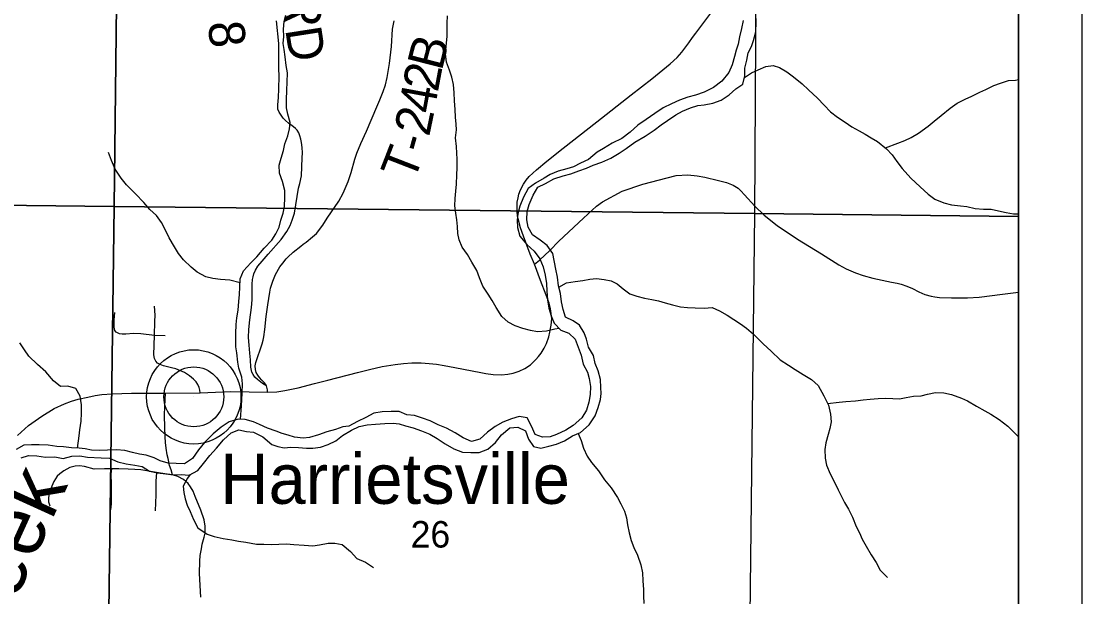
# Model space of a CAD drawing. Extents: x 0 to 34, y -8.9 to 22.
# Drawn here: x 28.944 to 30.617, y 19.129 to 20.037 of the extents above; entities that cross this region are included whole.
import ezdxf

# ---------------------------------------------------------------- set-up
doc = ezdxf.new("R2010")
doc.units = 0
for name, color, linetype in [('GM_X_Corporation', 7, 'Continuous'), ('GM_X_County_Road', 7, 'Continuous'), ('GM_X_Major_River', 7, 'Continuous'), ('GM_X_Major_River_Text', 7, 'Continuous'), ('GM_X_Minor_River', 7, 'Continuous'), ('GM_X_Section_Text', 7, 'Continuous'), ('GM_X_State_Route', 7, 'Continuous'), ('GM_X_Township_Road', 7, 'Continuous'), ('GM_X_Township_Road_Text', 7, 'Continuous'), ('GM_X_Unincorporated', 7, 'Continuous'), ('GM_X_Unincorporated_Location', 7, 'Continuous'), ('GM_X_Unincorporated_Text', 7, 'Continuous'), ('SH_Data', 7, 'Continuous')]:
    doc.layers.add(name, color=color, linetype=linetype)

msp = doc.modelspace()

# ---------------------------------------------------------------- linework, layer by layer
at = {"layer": 'GM_X_Corporation'}
msp.add_lwpolyline([(28.3182, 16.8002), (29.5528, 16.7835), (30.4571, 16.7673), (30.5167, 16.7663), (30.5167, 21.4), (23.7167, 21.4)], dxfattribs=at)
for points in [[(30.5167, 16.7663), (30.5167, 21.4), (28.2203, 21.4), (28.2198, 21.3092), (28.2124, 18.7899), (28.2124, 18.7889), (28.2011, 18.1006), (28.201, 18.0921), (28.1882, 17.3108), (28.1928, 16.8054), (28.3182, 16.8002), (29.5528, 16.7835), (30.4571, 16.7673)], [(29.102, 20.7452), (29.0905, 19.7446), (28.2135, 19.7543), (28.2154, 20.3061), (28.2167, 20.751)], [(30.1063, 20.7402), (30.1002, 19.7336), (29.0905, 19.7446), (29.102, 20.7452)], [(30.5167, 19.729), (30.5167, 20.7371), (30.1063, 20.7402), (30.1002, 19.7336)], [(29.0905, 19.7446), (29.0775, 18.7458), (28.2083, 18.7401), (28.2115, 19.3056), (28.2135, 19.7543)], [(30.1002, 19.7336), (30.0887, 18.7357), (29.0775, 18.7458), (29.0905, 19.7446)], [(30.5167, 18.7296), (30.5167, 19.729), (30.1002, 19.7336), (30.0887, 18.7357)]]:
    msp.add_lwpolyline(points, close=True, dxfattribs=at)
at = {"layer": 'GM_X_County_Road'}
msp.add_lwpolyline([(29.2269, 19.1279), (29.2252, 19.1656), (29.2256, 19.185), (29.2263, 19.194), (29.2282, 19.2041), (29.2293, 19.2115), (29.2322, 19.2225), (29.234, 19.229), (29.2338, 19.2401), (29.2326, 19.2499), (29.2269, 19.2652), (29.2184, 19.2868), (29.2152, 19.2952), (29.2109, 19.3024), (29.2069, 19.3075), (29.2, 19.3136), (29.1909, 19.3183), (29.1823, 19.3209), (29.1805, 19.3289), (29.1779, 19.3357), (29.1756, 19.3468), (29.1742, 19.3529), (29.1724, 19.3629), (29.1714, 19.3719), (29.1708, 19.3812), (29.1703, 19.3964), (29.1699, 19.4148), (29.1704, 19.4294), (29.1715, 19.45)], dxfattribs=at)
at = {"layer": 'GM_X_Major_River'}
for points in [[(29.8355, 19.5352), (29.8319, 19.5454), (29.8246, 19.5575), (29.8143, 19.5642), (29.8022, 19.5701), (29.7986, 19.5818), (29.7962, 19.5943), (29.7942, 19.6072), (29.7914, 19.6193), (29.7897, 19.633), (29.787, 19.6454), (29.7821, 19.6704), (29.7733, 19.6828), (29.7622, 19.6914), (29.75, 19.6997), (29.7435, 19.7121), (29.7411, 19.7235), (29.7421, 19.7364), (29.745, 19.7478), (29.7512, 19.7626), (29.7587, 19.7748), (29.7707, 19.781), (29.7839, 19.788), (29.7986, 19.7931), (29.8107, 19.7963), (29.8231, 19.8006), (29.8352, 19.8049), (29.8461, 19.8099), (29.8597, 19.8146), (29.874, 19.8208), (29.8867, 19.8289), (29.898, 19.8362), (29.9119, 19.8459), (29.9281, 19.8555), (29.942, 19.8651), (29.9532, 19.8732), (29.9634, 19.8805), (29.9765, 19.889), (29.9867, 19.8948), (29.9995, 19.9003), (30.0112, 19.9038), (30.021, 19.905), (30.0346, 19.9078), (30.0478, 19.9125), (30.0606, 19.9206), (30.0711, 19.9302), (30.082, 19.9375), (30.0852, 19.9505), (30.0851, 19.963), (30.0884, 19.9755), (30.0905, 19.9869), (30.0957, 19.9968), (30.099, 20.0064), (30.1026, 20.0204), (30.1032, 20.0348), (30.1023, 20.0481)], [(30.0828, 20.038), (30.0799, 20.0255), (30.077, 20.0122), (30.0745, 20.0008), (30.0715, 19.9913), (30.069, 19.9814), (30.0654, 19.9681), (30.0598, 19.9559), (30.049, 19.9421), (30.0359, 19.9321), (30.0212, 19.9251), (30.0076, 19.9201), (29.9955, 19.9169), (29.9823, 19.9122), (29.9695, 19.9064), (29.9564, 19.9002), (29.9432, 19.8913), (29.9297, 19.8817), (29.9165, 19.8728), (29.9042, 19.8621), (29.891, 19.8521), (29.876, 19.8447), (29.8621, 19.8362), (29.8523, 19.8301), (29.8384, 19.8185), (29.826, 19.8131), (29.8151, 19.8069), (29.8045, 19.8038), (29.7906, 19.8002), (29.7781, 19.7948), (29.7684, 19.7894), (29.7548, 19.7816), (29.7436, 19.7728), (29.7358, 19.7591), (29.7302, 19.745), (29.727, 19.7332), (29.7263, 19.7229), (29.7268, 19.7112), (29.7304, 19.6979), (29.7415, 19.6848), (29.753, 19.6739), (29.7618, 19.6622), (29.7672, 19.6494), (29.7704, 19.6362), (29.7721, 19.6229), (29.773, 19.6108), (29.7739, 19.5975), (29.7759, 19.5843), (29.7798, 19.5722), (29.7845, 19.5605), (29.7948, 19.5496), (29.8077, 19.5444), (29.8177, 19.5354), (29.8224, 19.5226), (29.827, 19.5101), (29.8302, 19.4957), (29.8368, 19.4833), (29.8395, 19.4731), (29.8416, 19.4606), (29.8413, 19.448), (29.8392, 19.4355)], [(28.9437, 19.3479), (28.9553, 19.3518), (28.9686, 19.3508), (28.9819, 19.3491), (28.9966, 19.3496), (29.0099, 19.3471), (29.0235, 19.3506), (29.036, 19.3512), (29.0481, 19.349), (29.0701, 19.3477), (29.0829, 19.3475), (29.0962, 19.3416), (29.1095, 19.3383), (29.1228, 19.3361), (29.1345, 19.334), (29.1463, 19.3269), (29.1585, 19.3244), (29.1717, 19.3226), (29.1839, 19.3209), (29.196, 19.3214), (29.2089, 19.3208), (29.2224, 19.3281), (29.2314, 19.3388), (29.2414, 19.3518), (29.2519, 19.3633), (29.2627, 19.3763), (29.2751, 19.3874), (29.2872, 19.3921), (29.2993, 19.3896), (29.3103, 19.3882), (29.3251, 19.3811), (29.3393, 19.3692), (29.3488, 19.3658), (29.3586, 19.3637), (29.3688, 19.3649), (29.3813, 19.3643), (29.3938, 19.3629), (29.4037, 19.363), (29.4157, 19.365), (29.4278, 19.369), (29.4402, 19.3748), (29.4507, 19.3829), (29.4647, 19.3917), (29.4767, 19.3975), (29.4895, 19.4), (29.5028, 19.4009), (29.5171, 19.4021), (29.5304, 19.4027), (29.5398, 19.4016), (29.5497, 19.3983), (29.5619, 19.395), (29.5752, 19.3906), (29.5881, 19.3851), (29.5999, 19.3784), (29.6125, 19.3698), (29.6262, 19.362), (29.6399, 19.3568), (29.6531, 19.3562), (29.666, 19.3563), (29.6799, 19.3618), (29.6919, 19.3721), (29.7016, 19.3844), (29.7144, 19.3951), (29.7269, 19.3964), (29.739, 19.3905), (29.7437, 19.3772), (29.7518, 19.3656), (29.7635, 19.363), (29.776, 19.3662), (29.7881, 19.3697), (29.8005, 19.3748), (29.8133, 19.3825), (29.8261, 19.388), (29.8396, 19.4002), (29.8493, 19.4144), (29.854, 19.4273), (29.8577, 19.4399), (29.8583, 19.4494), (29.8579, 19.4588), (29.8573, 19.4717), (29.8538, 19.4853), (29.8491, 19.497), (29.8463, 19.5095), (29.8386, 19.5223), (29.8355, 19.5352)], [(29.8392, 19.4355), (29.8352, 19.4233), (29.8281, 19.4111), (29.8146, 19.3988), (29.803, 19.3915), (29.7883, 19.3849), (29.7781, 19.381), (29.766, 19.3805), (29.7542, 19.3849), (29.7488, 19.3978), (29.7418, 19.411), (29.7293, 19.4131), (29.7173, 19.4092), (29.7037, 19.4041), (29.6913, 19.3972), (29.6793, 19.3883), (29.6673, 19.3772), (29.6541, 19.3736), (29.6411, 19.3796), (29.6282, 19.3874), (29.6145, 19.3948), (29.6015, 19.4), (29.589, 19.4063), (29.5768, 19.4107), (29.5639, 19.4148), (29.5518, 19.4158), (29.54, 19.421), (29.5275, 19.4212), (29.5132, 19.4207), (29.4999, 19.4186), (29.4871, 19.4117), (29.474, 19.4055), (29.4604, 19.3981), (29.4513, 19.3969), (29.4393, 19.3926), (29.4261, 19.389), (29.4129, 19.3844), (29.3986, 19.38), (29.3887, 19.3792), (29.3751, 19.3805), (29.3648, 19.3835), (29.3553, 19.3864), (29.3458, 19.3901), (29.3325, 19.3949), (29.3196, 19.4004), (29.3101, 19.4049), (29.2972, 19.4085), (29.2858, 19.4088), (29.2719, 19.4045), (29.2591, 19.3964), (29.2467, 19.3856), (29.2329, 19.3722), (29.2232, 19.3603), (29.2142, 19.347), (29.2015, 19.3385), (29.1882, 19.3387), (29.1757, 19.3397), (29.1628, 19.343), (29.1533, 19.3478), (29.1408, 19.3519), (29.1305, 19.3537), (29.1195, 19.3562), (29.1074, 19.3595), (29.0941, 19.3605), (29.0801, 19.36), (29.0673, 19.3594), (29.0548, 19.3601), (29.0449, 19.3619), (29.0351, 19.3629), (29.023, 19.3635), (29.0104, 19.3653), (28.9998, 19.3656), (28.9862, 19.3677), (28.9722, 19.3683), (28.9601, 19.3686), (28.948, 19.368), (28.9356, 19.3611)]]:
    msp.add_lwpolyline(points, dxfattribs=at)
at = {"layer": 'GM_X_Minor_River'}
for points in [[(29.2896, 19.4087), (29.2911, 19.43), (29.2918, 19.4395), (29.2925, 19.4497), (29.2928, 19.4645), (29.2916, 19.4751), (29.2869, 19.4895), (29.2857, 19.499), (29.2837, 19.5138), (29.2825, 19.5232), (29.2821, 19.5338), (29.2824, 19.5441), (29.283, 19.5585), (29.2841, 19.5687), (29.2859, 19.5809), (29.287, 19.5946), (29.288, 19.6056), (29.2887, 19.6173), (29.2894, 19.6302), (29.2946, 19.6428), (29.3058, 19.6557), (29.3152, 19.6653), (29.3269, 19.6786), (29.3389, 19.6912), (29.3456, 19.7015), (29.3505, 19.7118), (29.3534, 19.7232), (29.3568, 19.7338), (29.3589, 19.7448), (29.3596, 19.7589), (29.3595, 19.7699), (29.356, 19.7839), (29.351, 19.7971), (29.3509, 19.81), (29.3539, 19.8206), (29.3576, 19.8328), (29.3598, 19.8434), (29.3642, 19.856), (29.3672, 19.867), (29.3682, 19.8772), (29.3644, 19.8901), (29.362, 19.9), (29.3623, 19.9129), (29.3626, 19.928), (29.3633, 19.9405), (29.3639, 19.9553), (29.3619, 19.9671), (29.3599, 19.9807), (29.3583, 19.9921), (29.3571, 20.0016), (29.3578, 20.0129), (29.3577, 20.0243), (29.3584, 20.0365), (29.361, 20.0467)], [(29.7924, 19.5521), (29.7857, 19.5511), (29.7721, 19.548), (29.7581, 19.5467), (29.7471, 19.5486), (29.735, 19.5519), (29.7228, 19.5564), (29.7118, 19.562), (29.7019, 19.571), (29.6931, 19.5854), (29.6866, 19.596), (29.6805, 19.6062), (29.6717, 19.6186), (29.6667, 19.6319), (29.6624, 19.6436), (29.6548, 19.6565), (29.6475, 19.6689), (29.6391, 19.6802), (29.6345, 19.692), (29.6325, 19.7018), (29.6317, 19.7132), (29.6308, 19.7234), (29.6292, 19.734), (29.6276, 19.7454), (29.6283, 19.7572), (29.6294, 19.7689), (29.6304, 19.7796), (29.6311, 19.7943), (29.6314, 19.8057), (29.6313, 19.8194), (29.6308, 19.8289), (29.6304, 19.8391), (29.6288, 19.8531), (29.6302, 19.8653), (29.6301, 19.8747), (29.6289, 19.8854), (29.6281, 19.8975), (29.6272, 19.9111), (29.6268, 19.924), (29.6259, 19.9373), (29.6232, 19.9487), (29.6193, 19.9596), (29.6147, 19.9721), (29.6131, 19.9854), (29.6142, 19.9968), (29.6155, 20.0131), (29.6155, 20.0237), (29.6158, 20.0339), (29.6161, 20.0457)], [(30.0846, 19.9479), (30.0955, 19.9554), (30.1064, 19.9604), (30.1181, 19.9654), (30.1298, 19.967), (30.1401, 19.9641), (30.1515, 19.9569), (30.1621, 19.9494), (30.1754, 19.9381), (30.1857, 19.9287), (30.1998, 19.9155), (30.2105, 19.9042), (30.2204, 19.8937), (30.2311, 19.8854), (30.2432, 19.8775), (30.2539, 19.8704), (30.2653, 19.864), (30.2752, 19.8587), (30.2847, 19.8531), (30.2945, 19.8471), (30.3086, 19.8358), (30.3178, 19.826), (30.3247, 19.8158), (30.3334, 19.8045), (30.3468, 19.7894), (30.3616, 19.7758), (30.3742, 19.7638), (30.3849, 19.7559), (30.3989, 19.7503), (30.4114, 19.7473), (30.4254, 19.7455), (30.4353, 19.7444), (30.4486, 19.7415), (30.4618, 19.7404), (30.4735, 19.7401), (30.4853, 19.7379), (30.4974, 19.7353), (30.5092, 19.7331), (30.5167, 19.7329)], [(30.3069, 19.8372), (30.3263, 19.8446), (30.3373, 19.8489), (30.3475, 19.8535), (30.3592, 19.8604), (30.3742, 19.8715), (30.384, 19.8791), (30.3949, 19.8883), (30.4088, 19.8998), (30.4201, 19.9074), (30.4326, 19.9139), (30.4431, 19.9186), (30.4556, 19.9251), (30.4654, 19.9293), (30.4778, 19.9355), (30.4884, 19.9393), (30.5013, 19.9436), (30.5122, 19.944), (30.5167, 19.9449)], [(29.2891, 19.6243), (29.2731, 19.6282), (29.258, 19.6293), (29.2462, 19.6307), (29.2352, 19.6337), (29.2215, 19.6408), (29.2116, 19.6487), (29.1998, 19.6604), (29.1918, 19.6702), (29.1853, 19.6811), (29.1769, 19.6951), (29.1707, 19.708), (29.165, 19.7193), (29.157, 19.7306), (29.1467, 19.7397), (29.1371, 19.751), (29.1238, 19.7646), (29.1097, 19.7785), (29.1017, 19.7891), (29.0921, 19.8034), (29.086, 19.817), (29.0813, 19.8299)], [(29.7918, 19.6174), (29.8041, 19.624), (29.8173, 19.6264), (29.8294, 19.628), (29.8408, 19.63), (29.851, 19.6308), (29.8635, 19.6293), (29.8745, 19.6271), (29.884, 19.6226), (29.8935, 19.6144), (29.9038, 19.6068), (29.9148, 19.6031), (29.9269, 19.5998), (29.9383, 19.598), (29.9492, 19.5957), (29.9595, 19.5924), (29.9712, 19.5891), (29.9838, 19.5861), (29.9947, 19.5854), (30.0068, 19.5844), (30.0212, 19.5841), (30.0337, 19.5849), (30.0451, 19.5797), (30.0573, 19.5729), (30.0679, 19.5662), (30.0782, 19.5594), (30.0877, 19.5526), (30.0991, 19.5432), (30.114, 19.5278), (30.1265, 19.5161), (30.141, 19.5025), (30.1539, 19.4939), (30.1646, 19.4875), (30.1771, 19.4796), (30.1904, 19.4714), (30.2007, 19.4623), (30.2099, 19.4457), (30.2172, 19.4309), (30.2203, 19.4169), (30.2212, 19.4048), (30.2194, 19.3942), (30.2168, 19.3847), (30.2131, 19.3714), (30.2116, 19.3611), (30.2121, 19.3475), (30.2141, 19.3365), (30.2199, 19.3229), (30.2264, 19.3096), (30.2325, 19.2972), (30.2425, 19.2775), (30.2486, 19.2669), (30.2548, 19.2544), (30.2609, 19.2393), (30.2659, 19.2295), (30.2702, 19.2193), (30.2763, 19.2083), (30.2843, 19.1947), (30.2924, 19.1826), (30.2985, 19.1705), (30.3103, 19.1588)], [(29.0324, 19.363), (29.0353, 19.3824), (29.0363, 19.3923), (29.0385, 19.4056), (29.0388, 19.4185), (29.0387, 19.4318), (29.0367, 19.4454), (29.0298, 19.4575), (29.0173, 19.4608), (29.0056, 19.4604), (28.9945, 19.4694), (28.9827, 19.4838), (28.9694, 19.495), (28.956, 19.5086), (28.9492, 19.5184), (28.9415, 19.5294)], [(30.2158, 19.4339), (30.2338, 19.4356), (30.2444, 19.4368), (30.2596, 19.438), (30.272, 19.4396), (30.283, 19.4405), (30.2955, 19.4413), (30.3065, 19.4421), (30.3186, 19.4414), (30.3292, 19.4411), (30.3398, 19.4431), (30.3511, 19.4454), (30.3632, 19.4459), (30.3734, 19.4482), (30.3859, 19.451), (30.3991, 19.4503), (30.4112, 19.4477), (30.4268, 19.4421), (30.4363, 19.4376), (30.4507, 19.4297), (30.4637, 19.4219), (30.4732, 19.4166), (30.4865, 19.4084), (30.5002, 19.3978), (30.5124, 19.385), (30.5167, 19.3811)], [(29.8224, 19.3864), (29.827, 19.3754), (29.8309, 19.3629), (29.8363, 19.3504), (29.8432, 19.3406), (29.8542, 19.3274), (29.8638, 19.3134), (29.8741, 19.3006), (29.8841, 19.2855), (29.8894, 19.2753), (29.8956, 19.2636), (29.8987, 19.2533), (29.9002, 19.2423), (29.9026, 19.2295), (29.9057, 19.2174), (29.9103, 19.2064), (29.9157, 19.1943), (29.9211, 19.1791), (29.9235, 19.1666), (29.9243, 19.1538), (29.9252, 19.1401), (29.9253, 19.1302), (29.9261, 19.1181)], [(29.2103, 19.3216), (29.206, 19.316), (29.1993, 19.3031), (29.2005, 19.2932), (29.2025, 19.2834), (29.2056, 19.2732), (29.2102, 19.2633), (29.2156, 19.2505), (29.2225, 19.2373), (29.2373, 19.2275), (29.2479, 19.2238), (29.2623, 19.2204), (29.276, 19.2183), (29.2866, 19.2164), (29.2979, 19.2146), (29.315, 19.2117), (29.3264, 19.2114), (29.3392, 19.2111), (29.3502, 19.2119), (29.3623, 19.2124), (29.3737, 19.2113), (29.3899, 19.2099), (29.4036, 19.2092), (29.4145, 19.2104), (29.4281, 19.2135), (29.4387, 19.2132), (29.4501, 19.211), (29.4631, 19.2001), (29.4733, 19.1892), (29.487, 19.1832), (29.4992, 19.1746)]]:
    msp.add_lwpolyline(points, dxfattribs=at)
at = {"layer": 'GM_X_State_Route'}
for points in [[(30.008, 20.0181), (30.0267, 20.0433), (30.0394, 20.0603), (30.0522, 20.0778), (30.0754, 20.1094), (30.0871, 20.1259), (30.0971, 20.1385), (30.1025, 20.1453)], [(29.7532, 19.6537), (29.7468, 19.6695), (29.7363, 19.6977), (29.7314, 19.711), (29.7277, 19.7253), (29.7268, 19.7298), (29.7261, 19.7366), (29.726, 19.7456), (29.7263, 19.7512), (29.7275, 19.7584), (29.7287, 19.764), (29.7312, 19.771), (29.7361, 19.7798), (29.7402, 19.7861), (29.745, 19.792), (29.7564, 19.8026), (29.773, 19.8161), (29.7988, 19.8364), (29.8517, 19.8779), (29.906, 19.9208), (29.9386, 19.9461), (29.9676, 19.9695), (29.9783, 19.9795), (29.9856, 19.9881), (29.9969, 20.0028), (30.0028, 20.011), (30.008, 20.0181)], [(29.7532, 19.6537), (29.7615, 19.6599), (29.7777, 19.675), (29.7917, 19.6897), (29.8307, 19.7259), (29.8514, 19.7453), (29.8609, 19.7521), (29.8915, 19.7687), (29.9242, 19.7799), (29.9627, 19.79), (29.977, 19.7933), (29.9952, 19.7946), (30.0099, 19.7931), (30.0223, 19.7906), (30.0436, 19.7856), (30.0562, 19.7823), (30.0666, 19.7784), (30.0744, 19.7735), (30.079, 19.7691), (30.0848, 19.7632), (30.1011, 19.7453), (30.1156, 19.731), (30.1361, 19.7147), (30.1684, 19.693), (30.2063, 19.6696), (30.2336, 19.6524), (30.2452, 19.6462), (30.2597, 19.6398), (30.2718, 19.6358), (30.2872, 19.6316), (30.3016, 19.6281), (30.3165, 19.6251), (30.3255, 19.6234), (30.3317, 19.6218), (30.3408, 19.6189), (30.3497, 19.6152), (30.3597, 19.6098), (30.3689, 19.6058), (30.3791, 19.6029), (30.3847, 19.6019), (30.3922, 19.6011), (30.4113, 19.6002), (30.4364, 19.6006), (30.4548, 19.6015), (30.4915, 19.6063), (30.5167, 19.6093)], [(28.938, 19.3834), (28.9553, 19.3987), (28.9763, 19.4137), (28.9957, 19.4255), (29.0119, 19.4331), (29.0229, 19.4374), (29.0336, 19.4407), (29.0491, 19.4438), (29.0606, 19.4464), (29.0712, 19.4478), (29.0875, 19.449), (29.1179, 19.4501), (29.1462, 19.4501), (29.1715, 19.45), (29.226, 19.4507), (29.2744, 19.4524), (29.3323, 19.4517), (29.3471, 19.4522), (29.3598, 19.4541), (29.3804, 19.4583), (29.4063, 19.4651), (29.4274, 19.4707), (29.4743, 19.4826), (29.4929, 19.4872), (29.5133, 19.4918), (29.5338, 19.4954), (29.547, 19.497), (29.5601, 19.4978), (29.5749, 19.4978), (29.5875, 19.497), (29.5987, 19.4957), (29.6111, 19.4936), (29.6279, 19.4904), (29.6688, 19.4826), (29.6767, 19.481), (29.6883, 19.4794), (29.7011, 19.4788), (29.7112, 19.4798), (29.7198, 19.4814), (29.7292, 19.4845), (29.738, 19.4889), (29.747, 19.4949), (29.7554, 19.503), (29.7597, 19.508), (29.7639, 19.5132), (29.7686, 19.521), (29.7721, 19.5285), (29.7758, 19.5388), (29.7777, 19.5461), (29.7797, 19.5571), (29.7805, 19.5675), (29.7799, 19.5758), (29.7785, 19.5832), (29.7763, 19.5919), (29.7719, 19.6046), (29.763, 19.6279), (29.7532, 19.6537)]]:
    msp.add_lwpolyline(points, dxfattribs=at)
at = {"layer": 'GM_X_Township_Road'}
for points in [[(29.3305, 19.4613), (29.3261, 19.4643), (29.3215, 19.4671), (29.3163, 19.4713), (29.3124, 19.4752), (29.3097, 19.4792), (29.3078, 19.483), (29.3062, 19.4909), (29.3056, 19.5026), (29.3045, 19.513), (29.3031, 19.5259), (29.3021, 19.538), (29.303, 19.5503), (29.3044, 19.5658), (29.307, 19.5851), (29.3081, 19.5973), (29.3083, 19.615), (29.3081, 19.6219), (29.3084, 19.6291), (29.3094, 19.6338), (29.3108, 19.6384), (29.3133, 19.6439), (29.317, 19.6503), (29.3237, 19.6585), (29.3334, 19.6695), (29.354, 19.6926), (29.3626, 19.705), (29.3679, 19.7148), (29.3713, 19.723), (29.3746, 19.7338), (29.3812, 19.7734), (29.3832, 19.7807), (29.3859, 19.7929), (29.3869, 19.8214), (29.3872, 19.829), (29.3871, 19.8376), (29.3861, 19.8453), (29.385, 19.8506), (29.3832, 19.8563), (29.3816, 19.8608), (29.3793, 19.865), (29.3765, 19.8676), (29.3731, 19.8702), (29.3652, 19.8758), (29.3606, 19.8801), (29.3572, 19.8837), (29.3507, 19.8932), (29.3486, 19.8981), (29.3484, 19.905), (29.3495, 19.9165), (29.3503, 19.9302), (29.3504, 19.9501), (29.3499, 19.9621), (29.3502, 19.9781), (29.3501, 20.002), (29.3467, 20.0377)], [(29.3323, 19.4517), (29.3321, 19.4552), (29.3311, 19.4594), (29.3305, 19.4613), (29.3294, 19.4637), (29.3269, 19.4669), (29.3234, 19.4707), (29.3196, 19.4749), (29.3169, 19.4782), (29.3143, 19.4826), (29.3132, 19.4875), (29.313, 19.4929), (29.3137, 19.4986), (29.3241, 19.528), (29.3254, 19.5334), (29.3265, 19.5387), (29.3281, 19.5504), (29.3303, 19.571), (29.3328, 19.5895), (29.3358, 19.6092), (29.3371, 19.6156), (29.3407, 19.6267), (29.345, 19.6371), (29.3519, 19.6491), (29.3565, 19.6553), (29.3617, 19.6617), (29.3643, 19.6648), (29.3727, 19.6723), (29.3846, 19.6819), (29.3887, 19.6849), (29.3931, 19.688), (29.4033, 19.6965), (29.4094, 19.7021), (29.4119, 19.7048), (29.4145, 19.7082), (29.4197, 19.715), (29.4262, 19.726), (29.4446, 19.7532), (29.4515, 19.7657), (29.4593, 19.7839), (29.4641, 19.7981), (29.4701, 19.8194), (29.4731, 19.8288), (29.4797, 19.8442), (29.4882, 19.8636), (29.5048, 19.902), (29.5097, 19.913), (29.5148, 19.9262), (29.5182, 19.9368), (29.5211, 19.9479), (29.5247, 19.9703), (29.5276, 19.9972), (29.5294, 20.0245), (29.5318, 20.0376)], [(29.1711, 19.5406), (29.1538, 19.5408), (29.1327, 19.5437), (29.1209, 19.5439), (29.1088, 19.5433), (29.1028, 19.543), (29.0986, 19.5436), (29.0933, 19.5462), (29.0917, 19.5491), (29.0905, 19.554), (29.0904, 19.5659), (29.0907, 19.5716), (29.0913, 19.5773)], [(29.226, 19.4507), (29.2256, 19.4545), (29.2244, 19.459), (29.2224, 19.4634), (29.2195, 19.468), (29.2155, 19.472), (29.2093, 19.4773), (29.2014, 19.4824), (29.1878, 19.4881), (29.181, 19.4902), (29.1743, 19.4916), (29.1682, 19.4931), (29.1629, 19.4952), (29.1588, 19.4974), (29.1562, 19.5004), (29.154, 19.5048), (29.1531, 19.5105), (29.1538, 19.5408), (29.1548, 19.563), (29.1552, 19.5733), (29.1542, 19.5872)], [(29.1823, 19.3209), (29.174, 19.3219), (29.1636, 19.3235), (29.157, 19.3248), (29.1324, 19.3289), (29.123, 19.3297), (29.1127, 19.3299), (29.0979, 19.3308), (29.0863, 19.3306), (29.0753, 19.3304), (29.0591, 19.33), (29.0436, 19.334), (29.0355, 19.3353), (29.0288, 19.335), (29.0207, 19.3326), (29.0109, 19.3276), (29.0047, 19.3229), (29.0006, 19.3191), (28.995, 19.3105), (28.9919, 19.303), (28.9877, 19.2912), (28.9867, 19.2854), (28.9867, 19.2787), (28.989, 19.272)], [(29.0863, 19.3306), (29.0851, 19.3226), (29.0856, 19.3052), (29.0858, 19.2897), (29.0856, 19.2755), (29.0844, 19.2661)], [(29.157, 19.3248), (29.156, 19.3109), (29.1562, 19.2895), (29.1549, 19.2641)]]:
    msp.add_lwpolyline(points, dxfattribs=at)
at = {"layer": 'GM_X_Unincorporated'}
for radius in [0.0744, 0.0472]:
    msp.add_circle((29.216, 19.4441), radius, dxfattribs=at)
at = {"layer": 'GM_X_Unincorporated_Location'}
msp.add_line((29.216, 19.4441), (29.216, 19.4441), dxfattribs=at)
at = {"layer": 'SH_Data'}
for points in [[(23.6167, 21.5), (30.6167, 21.5), (30.6167, 14.5), (23.6167, 14.5)], [(23.7167, 21.4), (30.5167, 21.4), (30.5167, 14.6), (23.7167, 14.6)]]:
    msp.add_lwpolyline(points, close=True, dxfattribs=at)

# ---------------------------------------------------------------- texts
at = {"layer": 'GM_X_Major_River_Text'}
msp.add_text('Creek', height=0.09468, rotation=65.5354, dxfattribs=at).set_placement((28.8781, 18.998))
at = {"layer": 'GM_X_Section_Text'}
msp.add_text('26', height=0.04186, rotation=0, dxfattribs=at).set_placement((29.5581, 19.2063))
at = {"layer": 'GM_X_Township_Road_Text'}
for s, rotation, p in [('R', 263.8175, (29.3646, 20.0867)), ('8', 275.6213, (29.2382, 20.0349)), ('D', 278.8489, (29.36, 20.0243)), ('B', 75.6551, (29.607, 19.9571)), ('2', 79.38, (29.6008, 19.9237)), ('4', 79.6127, (29.5945, 19.8893)), ('2', 78.2295, (29.5871, 19.8536)), ('T', 68.7979, (29.5625, 19.7817)), ('-', 74.2632, (29.5797, 19.827))]:
    msp.add_text(s, height=0.0568, rotation=rotation, dxfattribs=at).set_placement(p)
at = {"layer": 'GM_X_Unincorporated_Text'}
msp.add_text('Harrietsville', height=0.078977, rotation=0, dxfattribs=at).set_placement((29.2577, 19.2753))

doc.saveas('drawing.dxf')
